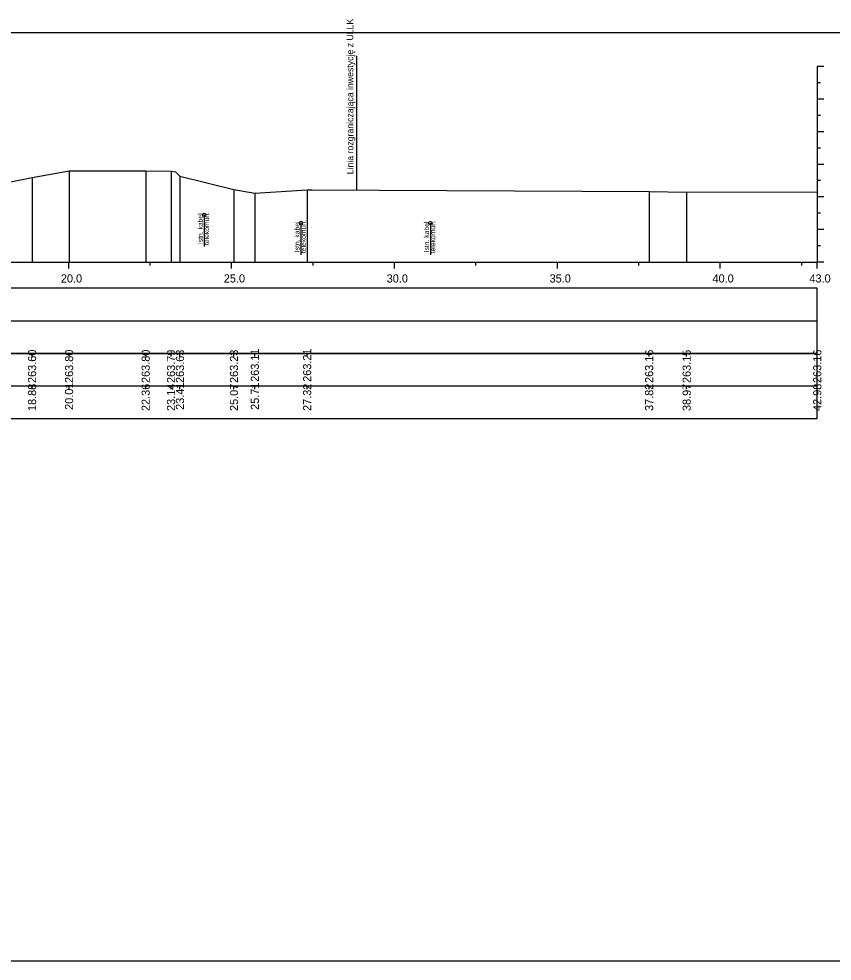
# Model space of a CAD drawing. Extents: x 6516023 to 6560129, y 5513077 to 5529206.
# Drawn here: x 6520618.46 to 6520643.42, y 5514484.66 to 5514513.57 of the extents above; entities that cross this region are included whole.
import ezdxf

# ---------------------------------------------------------------- set-up
doc = ezdxf.new("R2010")
doc.units = 0
for name, color, linetype in [('TOR_PRZEK_P-kable', 7, 'Continuous'), ('TOR_PRZEK_P-tabelka istniejace', 7, 'Continuous'), ('TOR_PRZEK_P-tabelka projektowane', 7, 'Continuous'), ('TOR_PRZEK_P-teren istniejacy', 7, 'Continuous'), ('TOR_PRZEK_P-uklad odniesienia', 7, 'Continuous'), ('TOR_PS_T-granica PKP-projektowana', 7, 'Continuous'), ('TOR_RAMKI-ramka+tabelka 1', 7, 'Continuous')]:
    doc.layers.add(name, color=color, linetype=linetype)

msp = doc.modelspace()

# ---------------------------------------------------------------- linework, layer by layer
at = {"layer": 'TOR_PRZEK_P-kable'}
for p, q in [((6520624.149, 5514507.556), (6520624.149, 5514506.583)), ((6520627.118, 5514507.309), (6520627.118, 5514506.335)), ((6520631.09, 5514507.304), (6520631.09, 5514506.33))]:
    msp.add_line(p, q, dxfattribs=at)
for centre in [(6520624.149, 5514507.556), (6520627.118, 5514507.309), (6520631.09, 5514507.304)]:
    msp.add_circle(centre, 0.05, dxfattribs=at)
at = {"layer": 'TOR_PRZEK_P-tabelka istniejace'}
for p, q in [((6520618.864, 5514503.206), (6520618.864, 5514503.306)), ((6520620, 5514503.206), (6520620, 5514503.306)), ((6520622.351, 5514503.206), (6520622.351, 5514503.306)), ((6520623.129, 5514503.206), (6520623.129, 5514503.306)), ((6520623.403, 5514503.206), (6520623.403, 5514503.306)), ((6520625.061, 5514503.206), (6520625.061, 5514503.306)), ((6520625.702, 5514503.206), (6520625.702, 5514503.306)), ((6520627.307, 5514503.206), (6520627.307, 5514503.306)), ((6520637.804, 5514503.206), (6520637.804, 5514503.306)), ((6520638.955, 5514503.206), (6520638.955, 5514503.306)), ((6520642.963, 5514503.206), (6520642.963, 5514503.306)), ((6520549.163, 5514502.306), (6520642.963, 5514502.306)), ((6520618.864, 5514502.206), (6520618.864, 5514502.306)), ((6520620, 5514502.206), (6520620, 5514502.306)), ((6520622.351, 5514502.206), (6520622.351, 5514502.306)), ((6520623.129, 5514502.206), (6520623.129, 5514502.306)), ((6520623.403, 5514502.206), (6520623.403, 5514502.306)), ((6520625.061, 5514502.206), (6520625.061, 5514502.306)), ((6520625.702, 5514502.206), (6520625.702, 5514502.306)), ((6520627.307, 5514502.206), (6520627.307, 5514502.306)), ((6520637.804, 5514502.206), (6520637.804, 5514502.306)), ((6520638.955, 5514502.206), (6520638.955, 5514502.306)), ((6520642.963, 5514502.206), (6520642.963, 5514502.306))]:
    msp.add_line(p, q, dxfattribs=at)
for points in [[(6520620, 5514508.905), (6520620, 5514506.306), (6520620, 5514506.176), (6520620, 5514506.106)], [(6520622.351, 5514508.906), (6520622.351, 5514506.306), (6520622.351, 5514506.176), (6520622.351, 5514506.106)], [(6520623.129, 5514508.898), (6520623.129, 5514506.306), (6520623.129, 5514506.176), (6520623.129, 5514506.106)], [(6520618.864, 5514508.702), (6520618.864, 5514506.306), (6520618.864, 5514506.176), (6520618.864, 5514506.106)], [(6520623.403, 5514508.739), (6520623.403, 5514506.306), (6520623.403, 5514506.176), (6520623.403, 5514506.106)], [(6520625.061, 5514508.333), (6520625.061, 5514506.306), (6520625.061, 5514506.176), (6520625.061, 5514506.106)], [(6520625.702, 5514508.218), (6520625.702, 5514506.306), (6520625.702, 5514506.176), (6520625.702, 5514506.106)], [(6520627.307, 5514508.321), (6520627.307, 5514506.306), (6520627.307, 5514506.176), (6520627.307, 5514506.106)], [(6520637.804, 5514508.269), (6520637.804, 5514506.306), (6520637.804, 5514506.176), (6520637.804, 5514506.106)], [(6520638.955, 5514508.255), (6520638.955, 5514506.306), (6520638.955, 5514506.176), (6520638.955, 5514506.106)], [(6520642.963, 5514508.268), (6520642.963, 5514506.306), (6520642.963, 5514506.176), (6520642.963, 5514506.106)]]:
    msp.add_lwpolyline(points, dxfattribs=at)
msp.add_lwpolyline([(6520549.163, 5514503.306), (6520549.163, 5514501.306), (6520642.963, 5514501.306), (6520642.963, 5514503.306)], close=True, dxfattribs=at)
at = {"layer": 'TOR_PRZEK_P-tabelka projektowane'}
msp.add_line((6520549.163, 5514504.306), (6520642.963, 5514504.306), dxfattribs=at)
msp.add_lwpolyline([(6520549.163, 5514505.306), (6520549.163, 5514503.306), (6520642.963, 5514503.306), (6520642.963, 5514505.306)], close=True, dxfattribs=at)
at = {"layer": 'TOR_PRZEK_P-teren istniejacy'}
msp.add_lwpolyline([(6520617.367, 5514508.411), (6520618.864, 5514508.702), (6520620, 5514508.905), (6520622.351, 5514508.906), (6520623.129, 5514508.898), (6520623.266, 5514508.878), (6520623.403, 5514508.739), (6520625.061, 5514508.333), (6520625.702, 5514508.218), (6520627.307, 5514508.321), (6520627.459, 5514508.323), (6520637.804, 5514508.269), (6520638.955, 5514508.255), (6520642.963, 5514508.268)], dxfattribs=at)
at = {"layer": 'TOR_PRZEK_P-uklad odniesienia'}
for p, q in [((6520642.963, 5514512.106), (6520642.963, 5514506.106)), ((6520643.163, 5514512.106), (6520642.963, 5514512.106)), ((6520643.063, 5514511.606), (6520642.963, 5514511.606)), ((6520643.163, 5514511.106), (6520642.963, 5514511.106)), ((6520643.063, 5514510.606), (6520642.963, 5514510.606)), ((6520643.163, 5514510.106), (6520642.963, 5514510.106)), ((6520643.063, 5514509.606), (6520642.963, 5514509.606)), ((6520643.163, 5514509.106), (6520642.963, 5514509.106)), ((6520643.063, 5514508.606), (6520642.963, 5514508.606)), ((6520643.163, 5514508.106), (6520642.963, 5514508.106)), ((6520643.063, 5514507.606), (6520642.963, 5514507.606)), ((6520643.163, 5514507.106), (6520642.963, 5514507.106)), ((6520643.063, 5514506.606), (6520642.963, 5514506.606)), ((6520552.963, 5514506.106), (6520642.963, 5514506.106)), ((6520619.988, 5514505.906), (6520619.988, 5514506.106)), ((6520622.488, 5514506.006), (6520622.488, 5514506.106)), ((6520624.988, 5514505.906), (6520624.988, 5514506.106)), ((6520627.488, 5514506.006), (6520627.488, 5514506.106)), ((6520629.988, 5514505.906), (6520629.988, 5514506.106)), ((6520632.488, 5514506.006), (6520632.488, 5514506.106)), ((6520634.988, 5514505.906), (6520634.988, 5514506.106)), ((6520637.488, 5514506.006), (6520637.488, 5514506.106)), ((6520639.988, 5514505.906), (6520639.988, 5514506.106)), ((6520642.488, 5514506.006), (6520642.488, 5514506.106)), ((6520642.963, 5514505.906), (6520642.963, 5514506.106)), ((6520643.163, 5514506.106), (6520642.963, 5514506.106))]:
    msp.add_line(p, q, dxfattribs=at)
at = {"layer": 'TOR_PS_T-granica PKP-projektowana'}
msp.add_line((6520628.837, 5514508.316), (6520628.837, 5514512.436), dxfattribs=at)
at = {"layer": 'TOR_RAMKI-ramka+tabelka 1'}
msp.add_lwpolyline([(6520449.513, 5514513.156), (6520697.013, 5514513.156), (6520697.013, 5514484.656), (6520449.513, 5514484.656)], close=True, dxfattribs=at)

# ---------------------------------------------------------------- texts
at = {"layer": 'TOR_PRZEK_P-kable'}
for s, height, p in [('Istn. kabel', 0.14999, (6520624.105, 5514506.659)), ('telekomun.', 0.15, (6520624.299, 5514506.631)), ('Istn. kabel', 0.14999, (6520627.073, 5514506.411)), ('telekomun.', 0.15, (6520627.267, 5514506.383)), ('telekomun.', 0.15, (6520631.24, 5514506.378)), ('Istn. kabel', 0.14999, (6520631.046, 5514506.406))]:
    msp.add_text(s, height=height, rotation=90.0511, dxfattribs=at).set_placement(p)
at = {"layer": 'TOR_PRZEK_P-tabelka istniejace'}
for s, p in [('263.60', (6520618.989, 5514502.398)), ('263.80', (6520620.125, 5514502.398)), ('263.80', (6520622.476, 5514502.398)), ('263.79', (6520623.254, 5514502.398)), ('263.63', (6520623.528, 5514502.398)), ('263.23', (6520625.186, 5514502.398)), ('263.11', (6520625.827, 5514502.433)), ('263.21', (6520627.432, 5514502.433)), ('263.16', (6520637.929, 5514502.398)), ('263.15', (6520639.08, 5514502.397)), ('263.16', (6520643.088, 5514502.398)), ('18.88', (6520618.989, 5514501.538)), ('20.01', (6520620.125, 5514501.573)), ('22.36', (6520622.476, 5514501.538)), ('23.14', (6520623.254, 5514501.539)), ('23.41', (6520623.528, 5514501.573)), ('25.07', (6520625.186, 5514501.538)), ('25.71', (6520625.827, 5514501.573)), ('27.32', (6520627.432, 5514501.54)), ('37.82', (6520637.929, 5514501.54)), ('38.97', (6520639.08, 5514501.538)), ('42.98', (6520643.088, 5514501.538))]:
    msp.add_text(s, height=0.25, rotation=90, dxfattribs=at).set_placement(p)
at = {"layer": 'TOR_PRZEK_P-uklad odniesienia'}
for s, p in [('20.0', (6520619.749, 5514505.481)), ('25.0', (6520624.749, 5514505.481)), ('30.0', (6520629.749, 5514505.481)), ('35.0', (6520634.749, 5514505.481)), ('40.0', (6520639.749, 5514505.481)), ('43.0', (6520642.724, 5514505.481))]:
    msp.add_text(s, height=0.25, dxfattribs=at).set_placement(p)
at = {"layer": 'TOR_PS_T-granica PKP-projektowana'}
msp.add_text('Linia rozgraniczająca inwestycję z ULLK', height=0.2, rotation=90.0511, dxfattribs=at).set_placement((6520628.726, 5514508.803))

doc.saveas('drawing.dxf')
